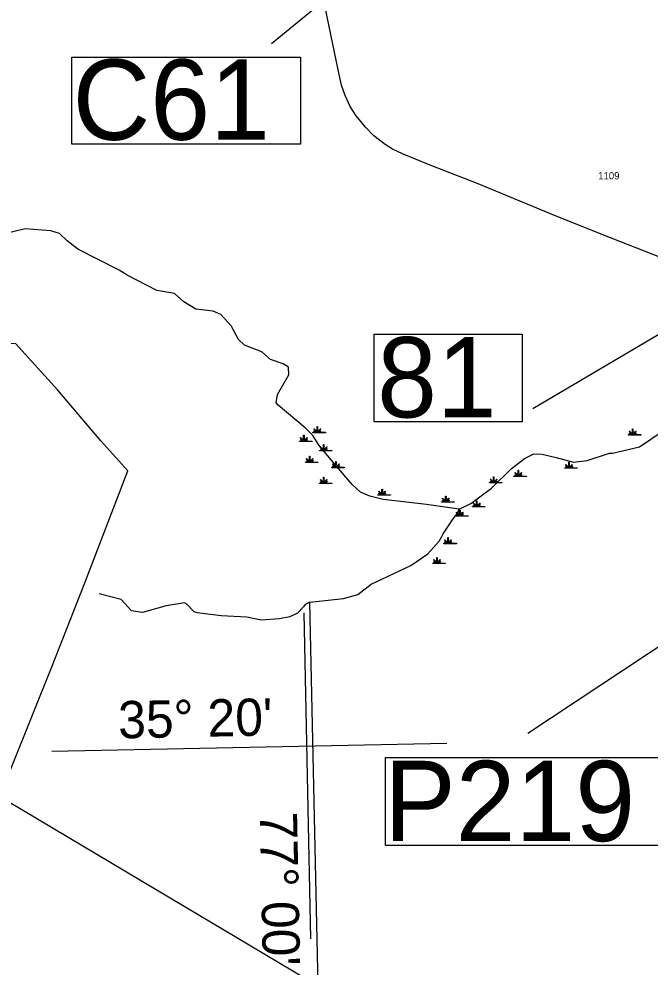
# Model space of a CAD drawing. Extents: x 2532689 to 2764727, y 536648 to 732970.
# Drawn here: x 2591432 to 2602421, y 578400 to 594925 of the extents above; entities that cross this region are included whole.
import ezdxf

# ---------------------------------------------------------------- set-up
doc = ezdxf.new("R2010")
doc.units = 0
for name, color, linetype in [('Exist Boundary Political CountyLine', 7, 'Continuous'), ('Exist Hydrographic Creek Single Shore', 7, 'Continuous'), ('Exist Hydrographic Swamp CELL', 7, 'Continuous'), ('Exist Railroad Mainline', 7, 'Continuous'), ('Exist Road Primary NC Structure Culvert Number Label', 7, 'Continuous'), ('Exist Road Secondary Structure Pipe Number Label', 7, 'Continuous'), ('Exist Road Secondary Structure Standard Bridge Number Label', 7, 'Continuous'), ('Exist Road Secondary Type 51 Number Label', 7, 'Continuous'), ('Map Preparation Longitude Latitude Label', 7, 'Continuous'), ('Map Preparation Longitude Latitude Lines', 7, 'Continuous')]:
    doc.layers.add(name, color=color, linetype=linetype)

msp = doc.modelspace()

# ---------------------------------------------------------------- linework, layer by layer
at = {"layer": 'Exist Boundary Political CountyLine'}
msp.add_lwpolyline([(2539489, 612112), (2541484, 610924), (2543090, 609968), (2546865, 607719), (2548776, 606581), (2551142, 605172), (2553489, 603774), (2555345, 602668), (2557351, 601473), (2559512, 600187), (2561378, 599075), (2566102, 596262), (2569405, 594294), (2586179, 584303), (2593549, 579914), (2608947, 570743), (2617220, 563503), (2625601, 556169), (2628092, 553990)], dxfattribs=at)
at = {"layer": 'Exist Hydrographic Creek Single Shore'}
for points in [[(2596418, 587796), (2595945, 588194), (2595911, 588235), (2595933, 588377), (2596134, 588724), (2596124, 588855), (2596031, 588913), (2595813, 588990), (2595660, 589122), (2595358, 589241), (2595256, 589338), (2595126, 589579), (2594947, 589776), (2594813, 589829), (2594512, 589866), (2594301, 589996), (2594140, 590140), (2593831, 590194), (2593316, 590458), (2593174, 590548), (2592457, 590910), (2592272, 591056), (2592135, 591186), (2591984, 591232), (2591542, 591267), (2591202, 591184)], [(2591254, 581767), (2591310, 581894), (2592001, 583632), (2592580, 585094), (2593325, 587051), (2592857, 587574), (2592106, 588453), (2591373, 589270), (2588425, 589171), (2588676, 585333), (2588728, 584735), (2588758, 584128), (2588834, 583146), (2588852, 583095), (2591213, 581752), (2591254, 581767)], [(2599095, 586381), (2599302, 586478), (2599663, 586745), (2600006, 587084), (2600235, 587264), (2600400, 587343), (2600542, 587339), (2600785, 587283), (2601087, 587200), (2601328, 587230), (2601717, 587354), (2601767, 587356), (2602238, 587465), (2602653, 587747), (2603127, 588237), (2603309, 588420), (2603641, 588519), (2603990, 588586), (2604413, 588801), (2604945, 589117), (2605161, 589416)], [(2599095, 586381), (2598527, 586463), (2597775, 586548), (2597541, 586607), (2597381, 586679), (2597236, 586812), (2596963, 587129), (2596659, 587489), (2596548, 587663), (2596418, 587796)], [(2596495, 584762), (2597086, 584822), (2597335, 584895), (2597564, 585075), (2598258, 585398), (2598553, 585604), (2598749, 585825), (2598797, 585903), (2598821, 585953), (2598991, 586213), (2599072, 586314), (2599095, 586381)], [(2596495, 584762), (2596413, 584720), (2596389, 584676), (2596283, 584567), (2596151, 584506), (2595968, 584469), (2595652, 584446), (2595401, 584498), (2594950, 584523), (2594532, 584575), (2594482, 584589), (2594355, 584722), (2594312, 584747), (2593997, 584698), (2593582, 584579), (2593390, 584611), (2593211, 584807), (2592826, 584907)], [(2596642, 578072), (2596495, 584762)]]:
    msp.add_lwpolyline(points, dxfattribs=at)
at = {"layer": 'Exist Hydrographic Swamp CELL'}
for points in [[(2596552, 587721), (2596605, 587721), (2596607, 587725), (2596568, 587739), (2596571, 587745), (2596609, 587729), (2596611, 587732), (2596566, 587776), (2596571, 587781), (2596617, 587736), (2596623, 587738), (2596623, 587821), (2596630, 587821), (2596630, 587738), (2596636, 587736), (2596682, 587781), (2596687, 587776), (2596642, 587732), (2596644, 587728), (2596685, 587747), (2596688, 587742), (2596647, 587724), (2596648, 587721), (2596769, 587721), (2596769, 587714), (2596552, 587714)], [(2602046, 587680), (2602099, 587680), (2602101, 587684), (2602063, 587699), (2602066, 587704), (2602103, 587688), (2602105, 587691), (2602060, 587736), (2602066, 587741), (2602111, 587695), (2602117, 587698), (2602117, 587781), (2602124, 587781), (2602124, 587698), (2602131, 587695), (2602176, 587741), (2602181, 587736), (2602137, 587691), (2602139, 587687), (2602180, 587706), (2602182, 587701), (2602141, 587683), (2602143, 587680), (2602264, 587680), (2602264, 587673), (2602046, 587673)], [(2596318, 587568), (2596371, 587568), (2596373, 587572), (2596334, 587587), (2596337, 587592), (2596375, 587576), (2596377, 587579), (2596332, 587624), (2596337, 587629), (2596383, 587583), (2596389, 587586), (2596389, 587669), (2596396, 587669), (2596396, 587586), (2596402, 587583), (2596448, 587629), (2596453, 587624), (2596408, 587579), (2596410, 587575), (2596451, 587594), (2596454, 587589), (2596413, 587571), (2596414, 587568), (2596535, 587568), (2596535, 587561), (2596318, 587561)], [(2596664, 587405), (2596717, 587405), (2596719, 587409), (2596680, 587424), (2596683, 587429), (2596721, 587413), (2596722, 587416), (2596678, 587461), (2596683, 587466), (2596728, 587420), (2596735, 587423), (2596735, 587506), (2596742, 587506), (2596742, 587423), (2596748, 587420), (2596794, 587466), (2596799, 587461), (2596754, 587416), (2596756, 587413), (2596797, 587431), (2596800, 587426), (2596759, 587408), (2596760, 587405), (2596881, 587405), (2596881, 587398), (2596664, 587398)], [(2596420, 587202), (2596472, 587202), (2596474, 587205), (2596436, 587220), (2596439, 587225), (2596477, 587210), (2596478, 587213), (2596434, 587257), (2596439, 587262), (2596484, 587217), (2596491, 587219), (2596491, 587302), (2596498, 587302), (2596498, 587219), (2596504, 587217), (2596549, 587262), (2596555, 587257), (2596510, 587213), (2596512, 587209), (2596553, 587228), (2596556, 587223), (2596515, 587205), (2596516, 587202), (2596637, 587202), (2596637, 587195), (2596420, 587195)], [(2596878, 587110), (2596930, 587110), (2596932, 587114), (2596894, 587129), (2596897, 587134), (2596935, 587118), (2596936, 587121), (2596892, 587165), (2596897, 587171), (2596942, 587125), (2596948, 587127), (2596948, 587211), (2596956, 587211), (2596956, 587127), (2596962, 587125), (2597007, 587171), (2597012, 587165), (2596968, 587121), (2596970, 587117), (2597011, 587136), (2597013, 587131), (2596972, 587113), (2596974, 587110), (2597095, 587110), (2597095, 587103), (2596878, 587103)], [(2600937, 587100), (2600990, 587100), (2600992, 587104), (2600954, 587118), (2600956, 587124), (2600994, 587108), (2600996, 587111), (2600951, 587155), (2600957, 587160), (2601002, 587115), (2601008, 587117), (2601008, 587200), (2601015, 587200), (2601015, 587117), (2601022, 587115), (2601067, 587160), (2601072, 587155), (2601028, 587111), (2601030, 587107), (2601071, 587126), (2601073, 587121), (2601032, 587103), (2601034, 587100), (2601155, 587100), (2601155, 587093), (2600937, 587093)], [(2600052, 586957), (2600105, 586957), (2600107, 586961), (2600068, 586976), (2600071, 586981), (2600109, 586965), (2600111, 586968), (2600066, 587013), (2600071, 587018), (2600117, 586972), (2600123, 586975), (2600123, 587058), (2600130, 587058), (2600130, 586975), (2600136, 586972), (2600182, 587018), (2600187, 587013), (2600142, 586968), (2600144, 586965), (2600185, 586983), (2600188, 586978), (2600147, 586960), (2600148, 586957), (2600270, 586957), (2600270, 586950), (2600052, 586950)], [(2596664, 586835), (2596717, 586835), (2596719, 586839), (2596680, 586854), (2596683, 586859), (2596721, 586843), (2596722, 586846), (2596678, 586891), (2596683, 586896), (2596728, 586850), (2596735, 586853), (2596735, 586936), (2596742, 586936), (2596742, 586853), (2596748, 586850), (2596794, 586896), (2596799, 586891), (2596754, 586846), (2596756, 586842), (2596797, 586861), (2596800, 586856), (2596759, 586838), (2596760, 586835), (2596881, 586835), (2596881, 586828), (2596664, 586828)], [(2599625, 586845), (2599677, 586845), (2599679, 586849), (2599641, 586864), (2599644, 586869), (2599682, 586853), (2599683, 586856), (2599639, 586901), (2599644, 586906), (2599689, 586860), (2599696, 586863), (2599696, 586946), (2599703, 586946), (2599703, 586863), (2599709, 586860), (2599754, 586906), (2599760, 586901), (2599715, 586856), (2599717, 586853), (2599758, 586871), (2599761, 586866), (2599720, 586848), (2599721, 586845), (2599842, 586845), (2599842, 586838), (2599625, 586838)], [(2597681, 586632), (2597734, 586632), (2597736, 586635), (2597698, 586650), (2597701, 586655), (2597738, 586640), (2597740, 586642), (2597696, 586687), (2597701, 586692), (2597746, 586647), (2597752, 586649), (2597752, 586732), (2597760, 586732), (2597759, 586649), (2597766, 586647), (2597811, 586692), (2597816, 586687), (2597772, 586642), (2597774, 586639), (2597815, 586657), (2597817, 586652), (2597776, 586635), (2597778, 586632), (2597899, 586632), (2597899, 586624), (2597681, 586624)], [(2598790, 586509), (2598843, 586509), (2598845, 586513), (2598807, 586528), (2598810, 586533), (2598847, 586517), (2598849, 586520), (2598805, 586565), (2598810, 586570), (2598855, 586524), (2598861, 586527), (2598861, 586610), (2598869, 586610), (2598869, 586527), (2598875, 586524), (2598920, 586570), (2598925, 586565), (2598881, 586520), (2598883, 586517), (2598924, 586535), (2598926, 586530), (2598885, 586512), (2598887, 586509), (2599008, 586509), (2599008, 586502), (2598790, 586502)], [(2599330, 586428), (2599382, 586428), (2599384, 586432), (2599346, 586446), (2599349, 586452), (2599387, 586436), (2599388, 586439), (2599344, 586483), (2599349, 586488), (2599394, 586443), (2599401, 586445), (2599401, 586528), (2599408, 586528), (2599408, 586445), (2599414, 586443), (2599459, 586488), (2599465, 586483), (2599420, 586439), (2599422, 586435), (2599463, 586454), (2599465, 586449), (2599424, 586431), (2599426, 586428), (2599547, 586428), (2599547, 586421), (2599330, 586421)], [(2599035, 586265), (2599087, 586265), (2599089, 586269), (2599051, 586284), (2599054, 586289), (2599092, 586273), (2599093, 586276), (2599049, 586320), (2599054, 586326), (2599099, 586280), (2599105, 586282), (2599105, 586366), (2599113, 586366), (2599113, 586282), (2599119, 586280), (2599164, 586326), (2599169, 586320), (2599125, 586276), (2599127, 586272), (2599168, 586291), (2599170, 586286), (2599129, 586268), (2599131, 586265), (2599252, 586265), (2599252, 586258), (2599035, 586258)], [(2598831, 585787), (2598884, 585787), (2598886, 585790), (2598847, 585805), (2598850, 585810), (2598888, 585795), (2598890, 585797), (2598845, 585842), (2598850, 585847), (2598896, 585802), (2598902, 585804), (2598902, 585887), (2598909, 585887), (2598909, 585804), (2598916, 585802), (2598961, 585847), (2598966, 585842), (2598922, 585797), (2598924, 585794), (2598964, 585812), (2598967, 585807), (2598926, 585790), (2598928, 585787), (2599049, 585787), (2599049, 585779), (2598831, 585779)], [(2598638, 585440), (2598690, 585440), (2598692, 585444), (2598654, 585459), (2598657, 585464), (2598695, 585448), (2598696, 585451), (2598652, 585496), (2598657, 585501), (2598702, 585455), (2598709, 585458), (2598709, 585541), (2598716, 585541), (2598716, 585458), (2598722, 585455), (2598768, 585501), (2598773, 585496), (2598728, 585451), (2598730, 585448), (2598771, 585466), (2598774, 585461), (2598733, 585443), (2598734, 585440), (2598855, 585440), (2598855, 585433), (2598638, 585433)]]:
    msp.add_lwpolyline(points, close=True, dxfattribs=at)
at = {"layer": 'Exist Railroad Mainline'}
for points in [[(2598565, 592389), (2598109, 592572), (2597938, 592655), (2597809, 592738), (2597613, 592886), (2597464, 593037), (2597305, 593234), (2597201, 593398), (2597110, 593591), (2597047, 593770), (2596989, 594036), (2596801, 594963), (2596738, 595251), (2596378, 597052), (2596312, 597320), (2596238, 597666)], [(2608444, 588439), (2607883, 588675), (2606437, 589233), (2606013, 589404), (2604967, 589819), (2604126, 590151), (2603512, 590411), (2601598, 591165), (2600689, 591527), (2599426, 592050), (2598727, 592324), (2598565, 592389)]]:
    msp.add_lwpolyline(points, dxfattribs=at)
at = {"layer": 'Exist Road Primary NC Structure Culvert Number Label'}
msp.add_line((2600804, 598575), (2595829, 594493), dxfattribs=at)
msp.add_lwpolyline([(2592353, 594260), (2596335, 594260), (2596335, 592740), (2592353, 592740)], close=True, dxfattribs=at)
at = {"layer": 'Exist Road Secondary Structure Pipe Number Label'}
msp.add_line((2607804, 587454), (2600294, 582470), dxfattribs=at)
msp.add_lwpolyline([(2597817, 582051), (2602882, 582051), (2602882, 580516), (2597817, 580516)], close=True, dxfattribs=at)
at = {"layer": 'Exist Road Secondary Structure Standard Bridge Number Label'}
msp.add_line((2606070, 591496), (2600383, 588128), dxfattribs=at)
msp.add_lwpolyline([(2597619, 589430), (2600196, 589430), (2600196, 587901), (2597619, 587901)], close=True, dxfattribs=at)
at = {"layer": 'Map Preparation Longitude Latitude Lines'}
for p, q in [((2596515, 578890), (2596401, 584575)), ((2592002, 582164), (2598885, 582300))]:
    msp.add_line(p, q, dxfattribs=at)

# ---------------------------------------------------------------- texts
at = {"layer": 'Exist Road Primary NC Structure Culvert Number Label'}
msp.add_text('C61', height=1400, dxfattribs=at).set_placement((2592366, 592819))
at = {"layer": 'Exist Road Secondary Structure Pipe Number Label'}
msp.add_text('P219', height=1400, dxfattribs=at).set_placement((2597789, 580595))
at = {"layer": 'Exist Road Secondary Structure Standard Bridge Number Label'}
msp.add_text('81', height=1400, dxfattribs=at).set_placement((2597669, 587980))
at = {"layer": 'Exist Road Secondary Type 51 Number Label'}
msp.add_text('1109', height=125, dxfattribs=at).set_placement((2601518, 592130))
at = {"layer": 'Map Preparation Longitude Latitude Label'}
for s, rotation, p in [("35° 20'", 1.1303, (2593165, 582384)), ("77° 00'", 271.1543, (2595624, 581101))]:
    msp.add_text(s, height=650, rotation=rotation, dxfattribs=at).set_placement(p)

doc.saveas('drawing.dxf')
